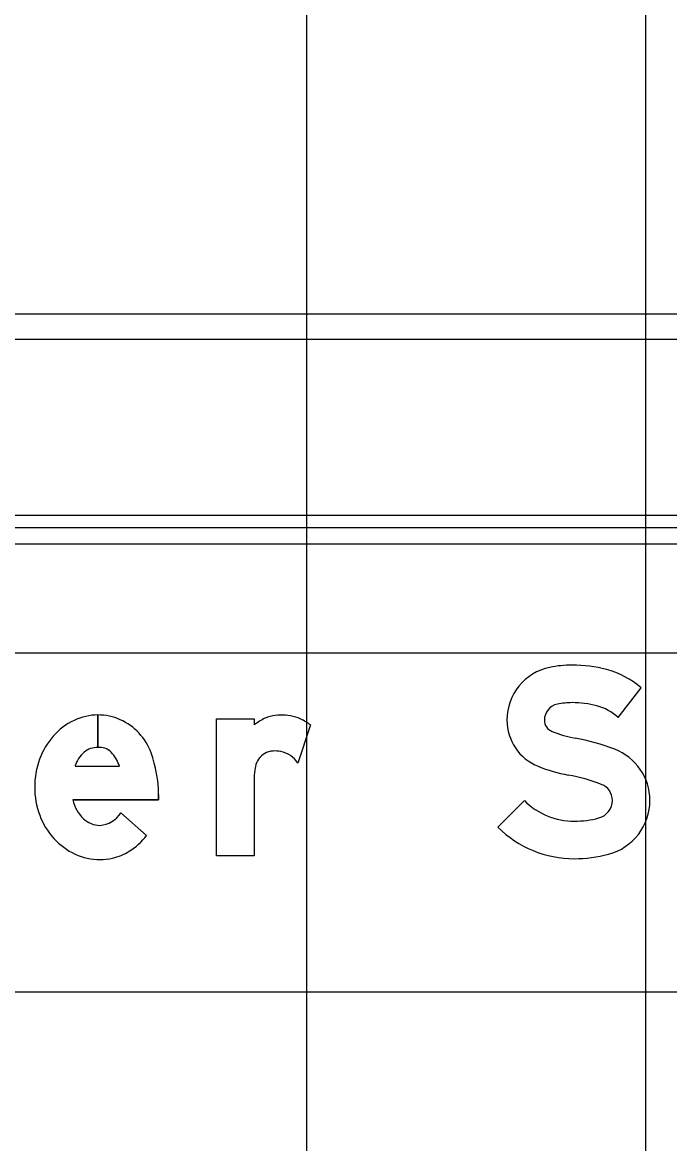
# Model space of a CAD drawing. Extents: x 2193008 to 2198143, y 1236112 to 1237864.
# Drawn here: x 2196333.03 to 2196336.85, y 1237291.21 to 1237297.83 of the extents above; entities that cross this region are included whole.
import ezdxf

# ---------------------------------------------------------------- set-up
doc = ezdxf.new("R2010")
doc.units = 0
for name, color, linetype in [('GSBWFILL', 7, 'Continuous'), ('GSCOLORFILL', 7, 'Continuous'), ('GSDIMS', 7, 'Continuous'), ('GSOUTLINE', 7, 'Continuous'), ('M-ROADS', 7, 'Continuous')]:
    doc.layers.add(name, color=color, linetype=linetype)

msp = doc.modelspace()

# ---------------------------------------------------------------- linework, layer by layer
at = {"layer": 'GSBWFILL'}
for p, q in [((2196333.4726, 1237293.7416), (2196333.4726, 1237293.5506)), ((2196333.4726, 1237293.5506), (2196333.4726, 1237293.7416)), ((2196334.727, 1237293.6833), (2196334.652, 1237293.4582)), ((2196333.3375, 1237293.4396), (2196333.5998, 1237293.4396)), ((2196333.6086, 1237293.1653), (2196333.7602, 1237293.0311))]:
    msp.add_line(p, q, dxfattribs=at)
for points in [[(2196336.5429, 1237293.7261), (2196336.6799, 1237293.9009)], [(2196334.3949, 1237293.3581), (2196334.3949, 1237292.9112), (2196334.1734, 1237292.9112), (2196334.1734, 1237293.7194), (2196334.3949, 1237293.7194), (2196334.3949, 1237293.6833)], [(2196333.8302, 1237293.2719), (2196333.8302, 1237293.2403), (2196333.3249, 1237293.2403)], [(2196335.9902, 1237293.2366), (2196335.8343, 1237293.0793)]]:
    msp.add_lwpolyline(points, dxfattribs=at)
for centre, major_axis, ratio, start_param, end_param in [((2196336.2716, 1237293.3836), (0, 0.6523), 0.999998, 0, 0.202758), ((2196336.2716, 1237293.236), (0, 0.7999), 0.999998, 6.026234, 6.283185), ((2196336.2041, 1237293.7118), (0, 0.3172), 0.999998, 0.202758, 1.570796), ((2196336.3458, 1237293.5185), (0, 0.5078), 0.999998, 5.565152, 6.026234), ((2196336.2041, 1237293.7118), (0, 0.0957), 0.999998, 0.202758, 1.570796), ((2196336.2716, 1237293.3836), (0, 0.4308), 0.999998, 0, 0.202758), ((2196336.2716, 1237293.236), (0, 0.5784), 0.999998, 6.026234, 6.283185), ((2196336.3458, 1237293.5185), (0, 0.2864), 0.999998, 5.523837, 6.026234), ((2196333.4951, 1237293.366), (0, 0.3806), 0.999994, 0.44196, 0.851746), ((2196333.4726, 1237293.4136), (0, 0.328), 0.999994, 0, 0.44196), ((2196333.4726, 1237293.4136), (0, 0.328), 0.999994, 5.868518, 6.283016), ((2196333.4643, 1237293.4006), (0, 0.3432), 0.999994, 5.061282, 5.861635), ((2196334.6174, 1237293.3883), (0, 0.3696), 0.999992, 0.443663, 0.646229), ((2196334.5301, 1237293.5721), (0, 0.1661), 0.999992, 0.24142, 0.443663), ((2196334.5585, 1237293.4565), (0, 0.2851), 0.999992, 6.103268, 6.524606), ((2196334.565, 1237293.4919), (0, 0.2491), 0.999992, 5.846069, 6.103268), ((2196334.5395, 1237293.4374), (0, 0.3092), 0.999992, 5.631644, 5.846069), ((2196336.1808, 1237293.7118), (0, 0.2938), 0.999998, 1.570796, 2.761249), ((2196336.1808, 1237293.7118), (0, 0.0724), 0.999998, 1.570796, 2.761249), ((2196336.4221, 1237294.3153), (0, 0.7224), 0.999998, 2.761249, 2.95744), ((2196333.5302, 1237293.3353), (0, 0.4273), 0.999994, 0.851746, 1.222943), ((2196336.0429, 1237292.28), (0, 1.348), 0.999998, 5.918637, 6.099033), ((2196333.5039, 1237293.389), (0, 0.174), 0.999994, 0.703138, 1.275447), ((2196333.4726, 1237293.4222), (0, 0.1284), 0.999994, 0, 0.684319), ((2196333.4726, 1237293.4018), (0, 0.1488), 0.999994, 6.008019, 6.282813), ((2196333.4905, 1237293.4651), (0, 0.083), 0.999994, 5.468651, 6.008019), ((2196333.3914, 1237293.3717), (0, 0.2192), 0.999994, 5.027692, 5.468651), ((2196333.1105, 1237293.2719), (0, 0.7197), 0.999994, 4.712389, 5.061282), ((2196334.5125, 1237293.4183), (0, 0.1107), 0.999992, 0.293855, 1.188904), ((2196334.5146, 1237293.4111), (0, 0.1182), 0.999992, 0.067293, 0.293855), ((2196334.5186, 1237293.3523), (0, 0.1772), 0.999992, 6.094384, 6.350479), ((2196334.5233, 1237293.3767), (0, 0.1523), 0.999992, 5.27661, 6.094384), ((2196336.4085, 1237293.238), (0, 0.3226), 0.999998, 4.712389, 5.918637), ((2196333.5853, 1237293.3153), (0, 0.4859), 0.999994, 1.222943, 1.570796), ((2196334.5701, 1237293.3952), (0, 0.1728), 0.999992, 1.188904, 1.450084), ((2196336.4221, 1237294.3153), (0, 0.9438), 0.999998, 2.761249, 2.95744), ((2196334.8642, 1237293.3575), (0, 0.4693), 0.999992, 1.445958, 1.569673), ((2196336.0429, 1237292.28), (0, 1.1265), 0.999998, 5.918637, 6.099033), ((2196333.5708, 1237293.3153), (0, 0.4714), 0.999994, 1.570796, 1.928626), ((2196336.4085, 1237293.238), (0, 0.1011), 0.999998, 4.712389, 5.918637), ((2196333.5376, 1237293.2873), (0, 0.2179), 0.999994, 1.788032, 2.378697), ((2196336.2851, 1237293.5341), (0, 0.4189), 0.999998, 2.360607, 3.141593), ((2196336.4022, 1237293.238), (0, 0.1075), 0.999998, 3.401517, 4.712389), ((2196336.4022, 1237293.238), (0, 0.3289), 0.999998, 3.401517, 4.712389), ((2196333.5285, 1237293.2995), (0, 0.4263), 0.999994, 1.928626, 2.305123), ((2196333.4862, 1237293.2344), (0, 0.1441), 0.999994, 2.383204, 3.128268), ((2196333.4734, 1237293.2489), (0, 0.1589), 0.999994, 3.209537, 4.158837), ((2196336.2851, 1237293.6784), (0, 0.5632), 0.999998, 3.141593, 3.401517), ((2196336.2851, 1237293.5341), (0, 0.6403), 0.999998, 2.360607, 3.141593), ((2196333.5016, 1237293.2752), (0, 0.3899), 0.999994, 2.305123, 2.711411), ((2196333.4356, 1237293.2854), (0, 0.4124), 0.999994, 3.710413, 4.047817), ((2196333.4842, 1237293.2374), (0, 0.3484), 0.999994, 2.711411, 3.141593), ((2196333.4937, 1237293.1946), (0, 0.3045), 0.999994, 3.35931, 3.710413), ((2196336.2851, 1237293.6784), (0, 0.7846), 0.999998, 3.141593, 3.401517), ((2196333.4842, 1237293.2374), (0, 0.3484), 0.999994, 3.141593, 3.35931)]:
    msp.add_ellipse(centre, major_axis=major_axis, ratio=ratio, start_param=start_param, end_param=end_param, dxfattribs=at)
at = {"layer": 'GSCOLORFILL'}
for p, q in [((2196342.3687, 1237294.9175), (2196325.0444, 1237294.9175)), ((2196325.0444, 1237294.751), (2196342.3687, 1237294.751)), ((2196333.4726, 1237293.7416), (2196333.4726, 1237293.5506)), ((2196333.4726, 1237293.5506), (2196333.4726, 1237293.7416)), ((2196334.727, 1237293.6833), (2196334.652, 1237293.4582)), ((2196333.3375, 1237293.4396), (2196333.5998, 1237293.4396)), ((2196333.6086, 1237293.1653), (2196333.7602, 1237293.0311))]:
    msp.add_line(p, q, dxfattribs=at)
for points in [[(2196336.5429, 1237293.7261), (2196336.6799, 1237293.9009)], [(2196334.3949, 1237293.3581), (2196334.3949, 1237292.9112), (2196334.1734, 1237292.9112), (2196334.1734, 1237293.7194), (2196334.3949, 1237293.7194), (2196334.3949, 1237293.6833)], [(2196333.8302, 1237293.2719), (2196333.8302, 1237293.2403), (2196333.3249, 1237293.2403)], [(2196335.9902, 1237293.2366), (2196335.8343, 1237293.0793)]]:
    msp.add_lwpolyline(points, dxfattribs=at)
for centre, major_axis, ratio, start_param, end_param in [((2196336.2716, 1237293.3836), (0, 0.6523), 0.999998, 0, 0.202758), ((2196336.2716, 1237293.236), (0, 0.7999), 0.999998, 6.026234, 6.283185), ((2196336.2041, 1237293.7118), (0, 0.3172), 0.999998, 0.202758, 1.570796), ((2196336.3458, 1237293.5185), (0, 0.5078), 0.999998, 5.565152, 6.026234), ((2196336.2041, 1237293.7118), (0, 0.0957), 0.999998, 0.202758, 1.570796), ((2196336.2716, 1237293.3836), (0, 0.4308), 0.999998, 0, 0.202758), ((2196336.2716, 1237293.236), (0, 0.5784), 0.999998, 6.026234, 6.283185), ((2196336.3458, 1237293.5185), (0, 0.2864), 0.999998, 5.523837, 6.026234), ((2196333.4951, 1237293.366), (0, 0.3806), 0.999994, 0.44196, 0.851746), ((2196333.4726, 1237293.4136), (0, 0.328), 0.999994, 0, 0.44196), ((2196333.4726, 1237293.4136), (0, 0.328), 0.999994, 5.868518, 6.283016), ((2196333.4643, 1237293.4006), (0, 0.3432), 0.999994, 5.061282, 5.861635), ((2196334.6174, 1237293.3883), (0, 0.3696), 0.999992, 0.443663, 0.646229), ((2196334.5301, 1237293.5721), (0, 0.1661), 0.999992, 0.24142, 0.443663), ((2196334.5585, 1237293.4565), (0, 0.2851), 0.999992, 6.103268, 6.524606), ((2196334.565, 1237293.4919), (0, 0.2491), 0.999992, 5.846069, 6.103268), ((2196334.5395, 1237293.4374), (0, 0.3092), 0.999992, 5.631644, 5.846069), ((2196336.1808, 1237293.7118), (0, 0.2938), 0.999998, 1.570796, 2.761249), ((2196336.1808, 1237293.7118), (0, 0.0724), 0.999998, 1.570796, 2.761249), ((2196336.4221, 1237294.3153), (0, 0.7224), 0.999998, 2.761249, 2.95744), ((2196333.5302, 1237293.3353), (0, 0.4273), 0.999994, 0.851746, 1.222943), ((2196336.0429, 1237292.28), (0, 1.348), 0.999998, 5.918637, 6.099033), ((2196333.5039, 1237293.389), (0, 0.174), 0.999994, 0.703138, 1.275447), ((2196333.4726, 1237293.4222), (0, 0.1284), 0.999994, 0, 0.684319), ((2196333.4726, 1237293.4018), (0, 0.1488), 0.999994, 6.008019, 6.282813), ((2196333.4905, 1237293.4651), (0, 0.083), 0.999994, 5.468651, 6.008019), ((2196333.3914, 1237293.3717), (0, 0.2192), 0.999994, 5.027692, 5.468651), ((2196333.1105, 1237293.2719), (0, 0.7197), 0.999994, 4.712389, 5.061282), ((2196334.5125, 1237293.4183), (0, 0.1107), 0.999992, 0.293855, 1.188904), ((2196334.5146, 1237293.4111), (0, 0.1182), 0.999992, 0.067293, 0.293855), ((2196334.5186, 1237293.3523), (0, 0.1772), 0.999992, 6.094384, 6.350479), ((2196334.5233, 1237293.3767), (0, 0.1523), 0.999992, 5.27661, 6.094384), ((2196336.4085, 1237293.238), (0, 0.3226), 0.999998, 4.712389, 5.918637), ((2196333.5853, 1237293.3153), (0, 0.4859), 0.999994, 1.222943, 1.570796), ((2196334.5701, 1237293.3952), (0, 0.1728), 0.999992, 1.188904, 1.450084), ((2196336.4221, 1237294.3153), (0, 0.9438), 0.999998, 2.761249, 2.95744), ((2196334.8642, 1237293.3575), (0, 0.4693), 0.999992, 1.445958, 1.569673), ((2196336.0429, 1237292.28), (0, 1.1265), 0.999998, 5.918637, 6.099033), ((2196333.5708, 1237293.3153), (0, 0.4714), 0.999994, 1.570796, 1.928626), ((2196336.4085, 1237293.238), (0, 0.1011), 0.999998, 4.712389, 5.918637), ((2196333.5376, 1237293.2873), (0, 0.2179), 0.999994, 1.788032, 2.378697), ((2196336.2851, 1237293.5341), (0, 0.4189), 0.999998, 2.360607, 3.141593), ((2196336.4022, 1237293.238), (0, 0.1075), 0.999998, 3.401517, 4.712389), ((2196336.4022, 1237293.238), (0, 0.3289), 0.999998, 3.401517, 4.712389), ((2196333.5285, 1237293.2995), (0, 0.4263), 0.999994, 1.928626, 2.305123), ((2196333.4862, 1237293.2344), (0, 0.1441), 0.999994, 2.383204, 3.128268), ((2196333.4734, 1237293.2489), (0, 0.1589), 0.999994, 3.209537, 4.158837), ((2196336.2851, 1237293.6784), (0, 0.5632), 0.999998, 3.141593, 3.401517), ((2196336.2851, 1237293.5341), (0, 0.6403), 0.999998, 2.360607, 3.141593), ((2196333.5016, 1237293.2752), (0, 0.3899), 0.999994, 2.305123, 2.711411), ((2196333.4356, 1237293.2854), (0, 0.4124), 0.999994, 3.710413, 4.047817), ((2196333.4842, 1237293.2374), (0, 0.3484), 0.999994, 2.711411, 3.141593), ((2196333.4937, 1237293.1946), (0, 0.3045), 0.999994, 3.35931, 3.710413), ((2196336.2851, 1237293.6784), (0, 0.7846), 0.999998, 3.141593, 3.401517), ((2196333.4842, 1237293.2374), (0, 0.3484), 0.999994, 3.141593, 3.35931)]:
    msp.add_ellipse(centre, major_axis=major_axis, ratio=ratio, start_param=start_param, end_param=end_param, dxfattribs=at)
at = {"layer": 'GSDIMS'}
for p, q in [((2196359.9565, 1237295.957), (2196316.9508, 1237295.957)), ((2196359.9565, 1237294.8466), (2196316.9508, 1237294.8466))]:
    msp.add_line(p, q, dxfattribs=at)
at = {"layer": 'GSOUTLINE'}
for p, q in [((2196334.727, 1237293.6833), (2196334.652, 1237293.4582)), ((2196333.3375, 1237293.4396), (2196333.5998, 1237293.4396)), ((2196333.7602, 1237293.0311), (2196333.6086, 1237293.1653))]:
    msp.add_line(p, q, dxfattribs=at)
for points in [[(2196336.5429, 1237293.7261), (2196336.6799, 1237293.9009)], [(2196334.3949, 1237293.3581), (2196334.3949, 1237292.9112), (2196334.1734, 1237292.9112), (2196334.1734, 1237293.7194), (2196334.3949, 1237293.7194), (2196334.3949, 1237293.6833)], [(2196333.3249, 1237293.2403), (2196333.8302, 1237293.2403), (2196333.8302, 1237293.2719)], [(2196335.9902, 1237293.2366), (2196335.8343, 1237293.0793)]]:
    msp.add_lwpolyline(points, dxfattribs=at)
for centre, major_axis, ratio, start_param, end_param in [((2196336.2716, 1237293.3836), (0, 0.6523), 0.999998, 0, 0.202758), ((2196336.2716, 1237293.236), (0, 0.7999), 0.999998, 6.026234, 6.283185), ((2196336.2041, 1237293.7118), (0, 0.3172), 0.999998, 0.202758, 1.570796), ((2196336.3458, 1237293.5185), (0, 0.5078), 0.999998, 5.565152, 6.026234), ((2196336.2041, 1237293.7118), (0, 0.0957), 0.999998, 0.202758, 1.570796), ((2196336.2716, 1237293.3836), (0, 0.4308), 0.999998, 0, 0.202758), ((2196336.2716, 1237293.236), (0, 0.5784), 0.999998, 6.026234, 6.283185), ((2196336.3458, 1237293.5185), (0, 0.2864), 0.999998, 5.523837, 6.026234), ((2196333.4951, 1237293.366), (0, 0.3806), 0.999994, 0.44196, 0.851746), ((2196333.4726, 1237293.4136), (0, 0.328), 0.999994, 0, 0.44196), ((2196333.4726, 1237293.4136), (0, 0.328), 0.999994, 5.868518, 6.283185), ((2196333.4643, 1237293.4006), (0, 0.3432), 0.999994, 5.061282, 5.861635), ((2196334.6174, 1237293.3883), (0, 0.3696), 0.999992, 0.443663, 0.646229), ((2196334.5301, 1237293.5721), (0, 0.1661), 0.999992, 0.24142, 0.443663), ((2196334.5585, 1237293.4565), (0, 0.2851), 0.999992, 6.103268, 6.524606), ((2196334.565, 1237293.4919), (0, 0.2491), 0.999992, 5.846069, 6.103268), ((2196334.5395, 1237293.4374), (0, 0.3092), 0.999992, 5.631644, 5.846069), ((2196336.1808, 1237293.7118), (0, 0.2938), 0.999998, 1.570796, 2.761249), ((2196336.1808, 1237293.7118), (0, 0.0724), 0.999998, 1.570796, 2.761249), ((2196336.4221, 1237294.3153), (0, 0.7224), 0.999998, 2.761249, 2.95744), ((2196333.5302, 1237293.3353), (0, 0.4273), 0.999994, 0.851746, 1.222943), ((2196336.0429, 1237292.28), (0, 1.348), 0.999998, 5.918637, 6.099033), ((2196333.5039, 1237293.389), (0, 0.174), 0.999994, 0.703138, 1.275447), ((2196333.4726, 1237293.4222), (0, 0.1284), 0.999994, 0, 0.684319), ((2196333.4726, 1237293.4018), (0, 0.1488), 0.999994, 6.008019, 6.283185), ((2196333.4905, 1237293.4651), (0, 0.083), 0.999994, 5.468651, 6.008019), ((2196333.3914, 1237293.3717), (0, 0.2192), 0.999994, 5.027692, 5.468651), ((2196333.1105, 1237293.2719), (0, 0.7197), 0.999994, 4.712389, 5.061282), ((2196334.5125, 1237293.4183), (0, 0.1107), 0.999992, 0.293855, 1.188904), ((2196334.5146, 1237293.4111), (0, 0.1182), 0.999992, 0.067293, 0.293855), ((2196334.5186, 1237293.3523), (0, 0.1772), 0.999992, 6.094384, 6.350479), ((2196334.5233, 1237293.3767), (0, 0.1523), 0.999992, 5.27661, 6.094384), ((2196336.4085, 1237293.238), (0, 0.3226), 0.999998, 4.712389, 5.918637), ((2196333.5853, 1237293.3153), (0, 0.4859), 0.999994, 1.222943, 1.570796), ((2196334.5701, 1237293.3952), (0, 0.1728), 0.999992, 1.188904, 1.450084), ((2196336.4221, 1237294.3153), (0, 0.9438), 0.999998, 2.761249, 2.95744), ((2196334.8642, 1237293.3575), (0, 0.4693), 0.999992, 1.445958, 1.569673), ((2196336.0429, 1237292.28), (0, 1.1265), 0.999998, 5.918637, 6.099033), ((2196333.5708, 1237293.3153), (0, 0.4714), 0.999994, 1.570796, 1.928626), ((2196336.4085, 1237293.238), (0, 0.1011), 0.999998, 4.712389, 5.918637), ((2196333.5376, 1237293.2873), (0, 0.2179), 0.999994, 1.788032, 2.378697), ((2196336.2851, 1237293.5341), (0, 0.4189), 0.999998, 2.360607, 3.141593), ((2196336.4022, 1237293.238), (0, 0.1075), 0.999998, 3.401517, 4.712389), ((2196336.4022, 1237293.238), (0, 0.3289), 0.999998, 3.401517, 4.712389), ((2196333.5285, 1237293.2995), (0, 0.4263), 0.999994, 1.928626, 2.305123), ((2196333.4862, 1237293.2344), (0, 0.1441), 0.999994, 2.383204, 3.128268), ((2196333.4734, 1237293.2489), (0, 0.1589), 0.999994, 3.209537, 4.158837), ((2196336.2851, 1237293.6784), (0, 0.5632), 0.999998, 3.141593, 3.401517), ((2196336.2851, 1237293.5341), (0, 0.6403), 0.999998, 2.360607, 3.141593), ((2196333.5016, 1237293.2752), (0, 0.3899), 0.999994, 2.305123, 2.711411), ((2196333.4356, 1237293.2854), (0, 0.4124), 0.999994, 3.710413, 4.047817), ((2196333.4842, 1237293.2374), (0, 0.3484), 0.999994, 2.711411, 3.141593), ((2196333.4937, 1237293.1946), (0, 0.3045), 0.999994, 3.35931, 3.710413), ((2196336.2851, 1237293.6784), (0, 0.7846), 0.999998, 3.141593, 3.401517), ((2196333.4842, 1237293.2374), (0, 0.3484), 0.999994, 3.141593, 3.35931)]:
    msp.add_ellipse(centre, major_axis=major_axis, ratio=ratio, start_param=start_param, end_param=end_param, dxfattribs=at)
at = {"layer": 'M-ROADS'}
for p, q in [((2196334.7065, 1237258.1062), (2196334.7065, 1237318.1062)), ((2196336.7065, 1237258.1062), (2196336.7065, 1237318.1062)), ((2196394.7065, 1237296.1062), (2196264.7065, 1237296.1062)), ((2196394.7065, 1237294.1062), (2196264.7065, 1237294.1062)), ((2196394.7065, 1237292.1062), (2196264.7065, 1237292.1062))]:
    msp.add_line(p, q, dxfattribs=at)

doc.saveas('drawing.dxf')
